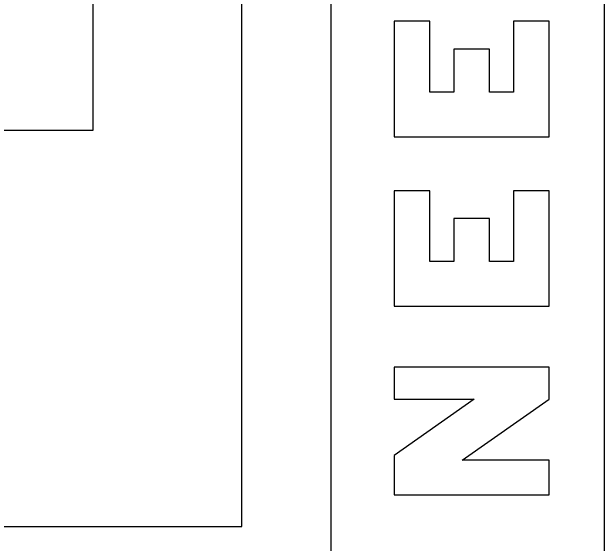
# Model space of a CAD drawing. Extents: x 0 to 39.3, y -3.9 to 22.
# Drawn here: x 32.9627 to 33.1965, y 4.2232 to 4.4328 of the extents above; entities that cross this region are included whole.
import ezdxf

# ---------------------------------------------------------------- set-up
doc = ezdxf.new("R2010")
doc.units = 0
doc.layers.add('SH_Data', color=7, linetype='Continuous')

msp = doc.modelspace()

# ---------------------------------------------------------------- linework, layer by layer
at = {"layer": 'SH_Data'}
for p, q in [((33.08879, 3.23106), (33.08879, 4.59372)), ((33.19653, 4.59372), (33.19653, 3.23106)), ((33.12774, 4.42913), (33.1136, 4.42913)), ((33.1136, 4.42913), (33.1136, 4.38358)), ((33.12774, 4.4012), (33.12774, 4.42913)), ((33.17486, 4.42913), (33.16071, 4.42913)), ((33.16071, 4.42913), (33.16071, 4.4012)), ((33.17486, 4.38358), (33.17486, 4.42913)), ((33.15128, 4.41817), (33.13717, 4.41817)), ((33.13717, 4.41817), (33.13717, 4.4012)), ((33.15128, 4.4012), (33.15128, 4.41817)), ((33.13717, 4.4012), (33.12774, 4.4012)), ((33.16071, 4.4012), (33.15128, 4.4012)), ((33.1136, 4.38358), (33.17486, 4.38358)), ((33.12774, 4.36228), (33.1136, 4.36228)), ((33.1136, 4.36228), (33.1136, 4.31673)), ((33.12774, 4.33435), (33.12774, 4.36228)), ((33.17486, 4.36228), (33.16071, 4.36228)), ((33.16071, 4.36228), (33.16071, 4.33435)), ((33.17486, 4.31673), (33.17486, 4.36228)), ((33.15128, 4.35132), (33.13717, 4.35132)), ((33.13717, 4.35132), (33.13717, 4.33435)), ((33.15128, 4.33435), (33.15128, 4.35132)), ((33.13717, 4.33435), (33.12774, 4.33435)), ((33.16071, 4.33435), (33.15128, 4.33435)), ((33.1136, 4.31673), (33.17486, 4.31673)), ((33.17486, 4.2927), (33.1136, 4.2927)), ((33.1136, 4.2927), (33.1136, 4.28005)), ((33.17486, 4.2801), (33.17486, 4.2927)), ((33.1136, 4.28005), (33.14527, 4.28005)), ((33.14527, 4.28005), (33.1136, 4.25782)), ((33.14042, 4.25592), (33.17486, 4.2801)), ((33.1136, 4.25782), (33.1136, 4.24233)), ((33.17486, 4.25592), (33.14042, 4.25592)), ((33.17486, 4.24233), (33.17486, 4.25592)), ((33.1136, 4.24233), (33.17486, 4.24233))]:
    msp.add_line(p, q, dxfattribs=at)
msp.add_lwpolyline([(32.72883, 4.38601), (32.72883, 4.22978), (33.05345, 4.22978), (33.05345, 4.59352), (32.99469, 4.59352), (32.99469, 4.38601), (32.72883, 4.38601)], dxfattribs=at)

doc.saveas('drawing.dxf')
